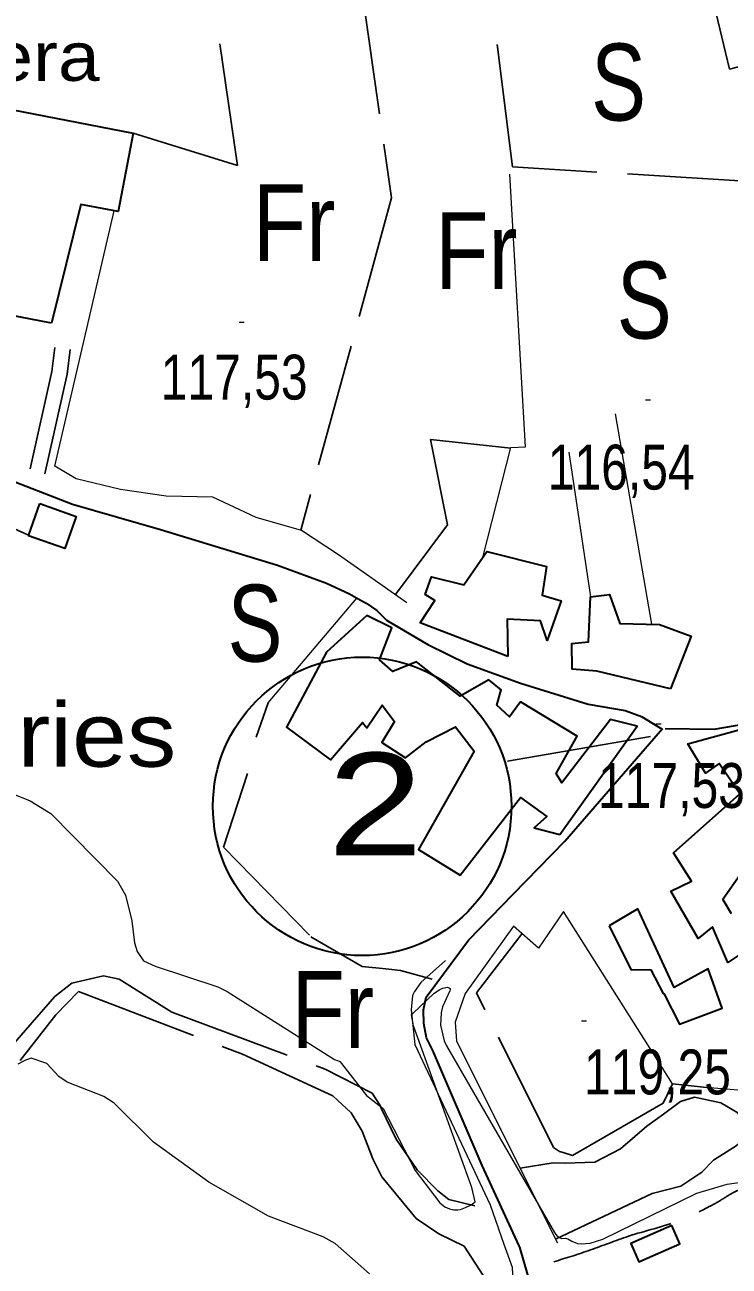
# Model space of a CAD drawing. Extents: x 483840 to 488445, y 4386047 to 4389027.
# Drawn here: x 486504.1 to 486641.4, y 4387167.2 to 4387409.3 of the extents above; entities that cross this region are included whole.
import ezdxf
from ezdxf.enums import TextEntityAlignment as Align

# ---------------------------------------------------------------- set-up
doc = ezdxf.new("R2010")
doc.units = 0
doc.header["$LTSCALE"] = 4
doc.linetypes.add('LONG_DASHED', pattern=[7.5, 6, -1.5])
for name, color, linetype, lineweight in [('13', 7, 'Continuous', 25), ('25', 7, 'LONG_DASHED', 25), ('38', 7, 'Continuous', 25), ('47', 7, 'Continuous', 35), ('51', 7, 'Continuous', 13), ('6', 7, 'Continuous', 35), ('7', 7, 'Continuous', 13), ('9', 7, 'Continuous', 13)]:
    doc.layers.add(name, color=color, linetype=linetype, lineweight=lineweight)
doc.layers.add('31', color=7, linetype='Continuous')
doc.layers.add('5', color=7, linetype='Continuous')

msp = doc.modelspace()

# ---------------------------------------------------------------- linework, layer by layer
at = {"layer": '25'}
msp.add_line((486551.51, 4387277.1), (486549.18, 4387270.41), dxfattribs=at)
for points in [[(486668.94, 4387470.89), (486680.46, 4387410.7), (486641.45, 4387400.67), (486622.19, 4387482.1)], [(486645.54, 4387378.72), (486599.15, 4387381.62), (486587.21, 4387477.67)], [(486561.36, 4387475.11), (486575.58, 4387375.58), (486557.86, 4387310.74)], [(486525.22, 4387388.14), (486545.51, 4387381.86), (486532.64, 4387471.42)], [(486576.33, 4387298.18), (486586.45, 4387311.79), (486583.16, 4387328.42), (486598.8, 4387326.76)], [(486504.81, 4387309.75), (486491.96, 4387315.62), (486488.82, 4387196.14), (486495.53, 4387203.39), (486505.52, 4387214.73), (486509.94, 4387219.84), (486513.21, 4387222.42), (486519.38, 4387223.84), (486522.45, 4387223.19), (486532.71, 4387216.74), (486562.64, 4387205.66), (486571.8, 4387200.95), (486573.35, 4387198.6), (486573.56, 4387198.07), (486576.48, 4387192.03), (486580.59, 4387186.04), (486584.59, 4387181.93), (486586.74, 4387180.25), (486591.82, 4387178.98)], [(486547.48, 4387263.28), (486542.78, 4387248.94), (486559.86, 4387231.44), (486569.83, 4387225.67), (486574.48, 4387225.22), (486577.32, 4387224.88), (486583.49, 4387223.19)], [(486637.63, 4387202.03), (486630.36, 4387202.81), (486628.5, 4387199.01), (486610.87, 4387188.83), (486609.01, 4387189.39), (486608.33, 4387189.62), (486607.14, 4387190.39), (486592.12, 4387220.54), (486601.02, 4387232.1)], [(486503.16, 4387207.34), (486510.12, 4387216.24), (486514.53, 4387220.83), (486546.48, 4387208.59), (486564.14, 4387200.46), (486567.7, 4387197.11), (486569.82, 4387193.55), (486571.92, 4387188.19), (486573.67, 4387184.64), (486580.38, 4387176.51), (486584.77, 4387173.53), (486589.76, 4387171.13), (486594.16, 4387164.31), (486596.71, 4387153.77), (486596.54, 4387131.19), (486595.83, 4387112.96), (486592.54, 4387092.52), (486590.33, 4387054.06), (486587.72, 4387029.11), (486589.6, 4387029.31)], [(486607.56, 4387172.52), (486626.38, 4387181.41), (486631.95, 4387182.83), (486636.04, 4387185.55), (486638.32, 4387187.92), (486642.79, 4387190.7), (486644.99, 4387192.55), (486644.72, 4387194.28), (486643.11, 4387197.15), (486639.76, 4387199.08), (486634.67, 4387200.2), (486631.88, 4387199.34), (486628.62, 4387196.91), (486625.36, 4387194.55), (486620.2, 4387190.13), (486615.21, 4387187.5), (486609.43, 4387187.35), (486607.1, 4387187.39), (486600.63, 4387186.38)]]:
    msp.add_lwpolyline(points, dxfattribs=at)
at = {"layer": '38'}
for points in [[(486505.1, 4387322.74), (486509.33, 4387341.71), (486509.91, 4387346.36)], [(486507.97, 4387321.77), (486512.3, 4387341.19), (486512.9, 4387345.99)]]:
    msp.add_lwpolyline(points, dxfattribs=at)
at = {"layer": '38', "linetype": 'LONG_DASHED'}
msp.add_spline([(486607.2, 4387168.1), (486614.36, 4387170.4), (486621.75, 4387173.07), (486631.7, 4387176.15), (486637.52, 4387178.85), (486639.86, 4387180.16), (486641.15, 4387180.97), (486643.34, 4387182.14), (486645.23, 4387182.86), (486647.41, 4387183.91)], degree=3, dxfattribs=at)
at = {"layer": '47'}
for points in [[(486509.27, 4387351.09), (486494.76, 4387353.93), (486498.79, 4387374.52), (486493.86, 4387375.47), (486497.34, 4387393.57), (486525.22, 4387388.19), (486522.26, 4387372.89), (486514.98, 4387374.26)], [(486506.97, 4387315.93), (486514.07, 4387313.45), (486511.87, 4387307.16), (486504.77, 4387309.64)], [(486598.24, 4387286.11), (486581.15, 4387292.66), (486583.99, 4387297.05), (486582.13, 4387298.2), (486583.38, 4387301.63), (486589.66, 4387300.12), (486594.18, 4387306.58), (486605.77, 4387303.64), (486604.94, 4387298.1), (486608.67, 4387296.99), (486605.93, 4387289.23), (486604.64, 4387293.07), (486598.12, 4387293.39)], [(486629.96, 4387279.81), (486615.6, 4387283.24), (486610.81, 4387283.68), (486610.73, 4387288.64), (486613.96, 4387288.96), (486614.39, 4387297.74), (486618.07, 4387298.21), (486620.09, 4387292.55), (486627.82, 4387292.37), (486634.01, 4387290.1)], [(486608.39, 4387251.38), (486623.48, 4387272.54), (486618.24, 4387273.82), (486608.76, 4387261.5), (486607.66, 4387263.32), (486611.75, 4387270.61), (486600.74, 4387277.3), (486598.59, 4387274.33), (486596.07, 4387276.61), (486596.94, 4387279.6), (486594.57, 4387281.59), (486588.97, 4387278.37), (486580.44, 4387285.09), (486575.83, 4387283.21), (486573.24, 4387285.5), (486575.65, 4387291.69), (486570.74, 4387294.09), (486562.91, 4387286.99), (486555.12, 4387272.32), (486563.66, 4387265.97), (486569.91, 4387273.24), (486570.72, 4387272.18), (486573.71, 4387276.63), (486576.14, 4387273.45), (486573.68, 4387269.36), (486578.29, 4387266.36), (486582.32, 4387269.46), (486588.06, 4387272.38), (486591.67, 4387267.67), (486580.81, 4387248.47), (486588.92, 4387243.48), (486600.69, 4387258.61), (486605.82, 4387254.94), (486603.39, 4387252.72)], [(486617.97, 4387233.61), (486622.2, 4387225.07), (486626.1, 4387225.01), (486628.51, 4387220.4), (486628.66, 4387220.4), (486631.73, 4387214.42), (486640.02, 4387217.53), (486637.28, 4387225.22), (486630.7, 4387221.57), (486623.57, 4387236.9)], [(486630.19, 4387175.2), (486622.2, 4387171.67), (486623.78, 4387168.09), (486631.77, 4387171.62)]]:
    msp.add_lwpolyline(points, close=True, dxfattribs=at)
for points in [[(486643.48, 4387227.99), (486641.13, 4387226.44), (486638.15, 4387233.39), (486635.34, 4387231.11), (486630, 4387240.34), (486634.08, 4387242.3), (486630.55, 4387247.83), (486643.47, 4387259.35), (486639.43, 4387265.26), (486636.78, 4387263.35), (486633.33, 4387269.1), (486658.49, 4387275.95)], [(486644.47, 4387244.86), (486640.18, 4387238.76), (486641.79, 4387236.04)]]:
    msp.add_lwpolyline(points, dxfattribs=at)
at = {"layer": '51'}
for p, q in [((486626.3, 4387292.42), (486619.25, 4387333.46)), ((486614.4, 4387297.74), (486610.21, 4387325.94)), ((486551.51, 4387277.1), (486568.82, 4387297.5))]:
    msp.add_line(p, q, dxfattribs=at)
for points in [[(486593.36, 4387305.41), (486598.82, 4387326.85), (486601.67, 4387327.03), (486598.61, 4387380.2)], [(486578.58, 4387296.6), (486565.2, 4387305.95), (486557.99, 4387310.7), (486549.18, 4387313.23), (486540.75, 4387317.18), (486531.6, 4387317.38), (486522.69, 4387318.71), (486514.09, 4387320.78), (486509.92, 4387323.25), (486521.48, 4387373.04)], [(486630.36, 4387202.81), (486609.08, 4387236.43), (486604.25, 4387229.22), (486599.36, 4387233.57), (486589.94, 4387220.42), (486587.98, 4387214.82), (486588.23, 4387211.14), (486607.93, 4387171.77)], [(486586.06, 4387226.86), (486581.27, 4387222.57), (486580.04, 4387220.79), (486579.66, 4387220.05), (486579.39, 4387217.2), (486580.12, 4387210.44), (486594.83, 4387179.23), (486597.49, 4387171.54), (486599.08, 4387167.02), (486599.49, 4387159.21), (486599.61, 4387151.93), (486599.68, 4387141.12), (486598.91, 4387128.98), (486597.49, 4387108.44), (486595.24, 4387081.98), (486594.56, 4387071.19), (486591.77, 4387044.21), (486589.93, 4387031.41)], [(486650.14, 4387226.99), (486650.18, 4387224.51), (486645.57, 4387201.39), (486637.63, 4387202.03)]]:
    msp.add_lwpolyline(points, dxfattribs=at)
at = {"layer": '6', "lineweight": 25}
msp.add_line((486598.18, 4387265.68), (486626.03, 4387270.54), dxfattribs=at)
at = {"layer": '6'}
for points in [[(486499.63, 4387321.14), (486513.37, 4387315.84), (486530.49, 4387310.87), (486553.35, 4387303.94), (486562.89, 4387300.43), (486567.35, 4387298.34), (486569.2, 4387297.27), (486570.62, 4387296.51), (486572.68, 4387295.06), (486574.6, 4387293.23)], [(486574.6, 4387293.23), (486582.62, 4387288.43), (486590.34, 4387284.71), (486600.7, 4387280.94), (486613.89, 4387276.82), (486621.12, 4387275.61), (486624.29, 4387274.43), (486628.31, 4387271.95)], [(486628.9, 4387272.11), (486638.48, 4387271.93), (486650.95, 4387274.12), (486657.1, 4387276.06), (486663.18, 4387277.02), (486669.74, 4387276.52), (486678.26, 4387275.12), (486683.99, 4387273.21), (486690.31, 4387270.94), (486699.7, 4387269.09), (486710.54, 4387267.04), (486713.02, 4387266.69), (486713.92, 4387266.53), (486714.59, 4387266.16), (486720.23, 4387264.18), (486728.33, 4387261.91), (486734.39, 4387258.65), (486740.44, 4387256.54)], [(486588.12, 4387018.18), (486592.09, 4387039.77), (486594.27, 4387052.64), (486596.22, 4387069.83), (486597.85, 4387089.12), (486600.42, 4387116.95), (486602.31, 4387144.73), (486602.51, 4387158.7), (486602.12, 4387165.54), (486600.59, 4387170.92), (486600.46, 4387171.2), (486593.21, 4387186.85), (486583.65, 4387209.28), (486582.41, 4387211.77), (486581.87, 4387214.56), (486581.79, 4387217.25), (486582.34, 4387219.68), (486590.6, 4387230.84), (486599.3, 4387239.8), (486609.37, 4387250.12), (486628.41, 4387272.11)]]:
    msp.add_lwpolyline(points, dxfattribs=at)
msp.add_circle((486569.84, 4387256.91), 29.1, dxfattribs=at)
at = {"layer": '7'}
for p, q in [((486545.84, 4387351.31), (486546.84, 4387351.31)), ((486625.09, 4387336.15), (486626.09, 4387336.15)), ((486627.11, 4387272.97), (486628.11, 4387272.97)), ((486567.59, 4387251.84), (486568.59, 4387251.84)), ((486612.61, 4387215.11), (486613.61, 4387215.11))]:
    msp.add_line(p, q, dxfattribs=at)
at = {"layer": '9'}
for points in [[(486489.14, 4387264.4), (486505.14, 4387257.95), (486509.13, 4387255.53), (486522.15, 4387242.3), (486523.7, 4387239.57), (486524.96, 4387234.56), (486525.48, 4387230.29), (486525.97, 4387228.61), (486527.22, 4387226.79), (486529.46, 4387225.71), (486541.72, 4387221.72), (486543.53, 4387220.82), (486564.46, 4387207.51), (486565.17, 4387207.29), (486565.33, 4387207.21), (486565.47, 4387207.13), (486565.82, 4387206.75), (486570.68, 4387200.53), (486573.93, 4387197.98), (486580.17, 4387185.88), (486585.01, 4387179.58), (486585.94, 4387178.8), (486586.84, 4387178.43), (486587.74, 4387178.21), (486588.52, 4387178.21), (486589.01, 4387178.31), (486590.01, 4387178.67), (486590.94, 4387179.13), (486591.34, 4387179.38), (486591.85, 4387179.8), (486591.21, 4387182.57), (486579.85, 4387214.13), (486579.48, 4387216.25), (486579.69, 4387216.52), (486583.91, 4387220.47), (486585, 4387221.19), (486585.56, 4387221.45), (486586.49, 4387221.66), (486587, 4387221.38), (486587.01, 4387221.19), (486586.96, 4387220.95), (486585.53, 4387217.84), (486585.27, 4387216.66), (486585.14, 4387214.21), (486585.85, 4387211.19), (486586.27, 4387210.23), (486607.35, 4387173.82), (486607.62, 4387173.4), (486607.88, 4387173.07), (486608.7, 4387172.66), (486609.47, 4387172.69), (486609.69, 4387172.64), (486609.91, 4387172.57), (486610.75, 4387172.1), (486611.82, 4387171.66), (486612.58, 4387171.57), (486614.29, 4387171.7), (486616.74, 4387172.48), (486635.08, 4387181.46), (486640.98, 4387183.24), (486646.02, 4387183.96)], [(486571.28, 4387165.73), (486564.57, 4387171.64), (486562.21, 4387172.98), (486551.58, 4387176.99), (486539.94, 4387183.62), (486529.18, 4387191.44), (486521.47, 4387199.02), (486519.5, 4387200.35), (486512.34, 4387203.14), (486510.73, 4387204.21), (486508.36, 4387206.79), (486505.31, 4387207.79), (486504.09, 4387207.36), (486502.72, 4387206.62)]]:
    msp.add_lwpolyline(points, dxfattribs=at)

# ---------------------------------------------------------------- texts
at = {"layer": '13', "width": 1.25}
msp.add_text('2', height=20, dxfattribs=at).set_placement((486572.42, 4387247.34), align=Align.CENTER)
at = {"layer": '31'}
for s, width, p in [('S', 0.8, (486619.83, 4387390.63)), ('Fr', 0.85, (486556.56, 4387363.22)), ('Fr', 0.85, (486592.1, 4387357.75)), ('S', 0.8, (486624.84, 4387348.12)), ('S', 0.8, (486548.95, 4387285.12)), ('Fr', 0.85, (486564.1, 4387209.78))]:
    msp.add_text(s, height=15, dxfattribs=dict(at, width=width)).set_placement(p, align=Align.CENTER)
at = {"layer": '5', "width": 1.15}
for s, height, p in [('Son Riera', 9.5, (486453.7, 4387398.36)), ('ses Alqueries', 12.5, (486418.19, 4387264.63))]:
    msp.add_text(s, height=height, dxfattribs=at).set_placement(p)
at = {"layer": '7', "width": 0.8}
for s, p in [('117,53', (486530.58, 4387336.22)), ('116,54', (486606.04, 4387318.67)), ('117,53', (486615.84, 4387256.59)), ('119,25', (486613.11, 4387200.74))]:
    msp.add_text(s, height=8.75, dxfattribs=at).set_placement(p)

doc.saveas('drawing.dxf')
